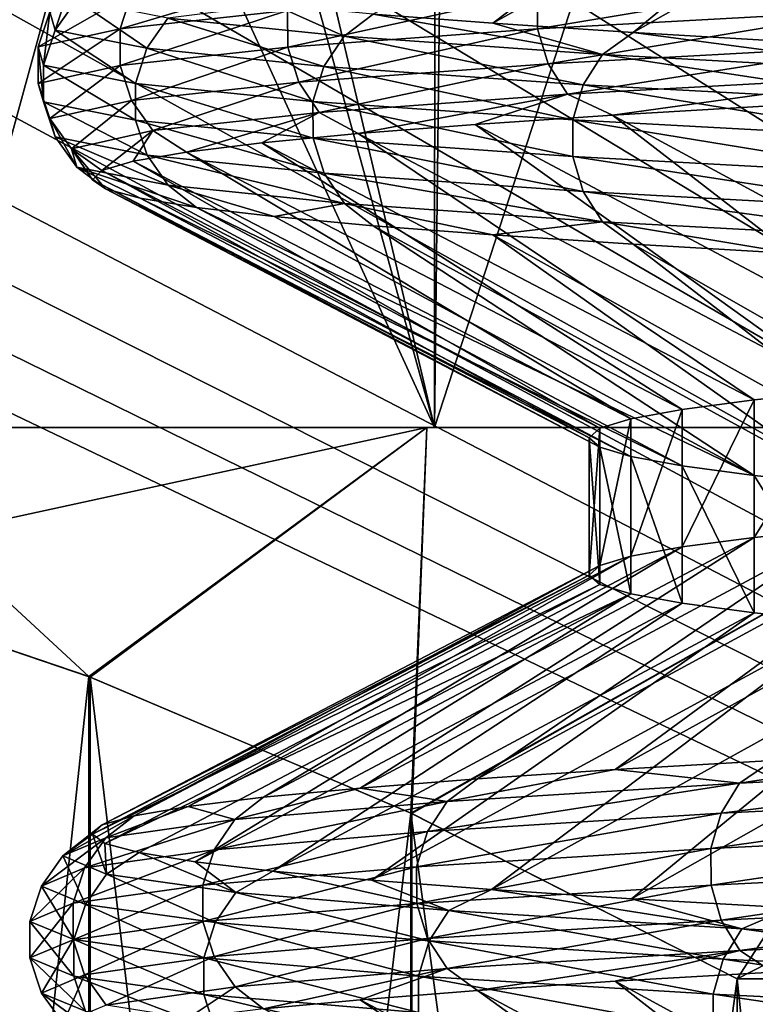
# Model space of a CAD drawing. Header units: metres. Extents: x -205 to 205, y -104 to 104.
# Tile 642 of 656: x -10.49 to -8.95, y -71.17 to -69.1. Entities that reach past the tile are written whole.
import ezdxf

# ---------------------------------------------------------------- set-up
doc = ezdxf.new("R2010")
doc.units = ezdxf.units.M
doc.layers.add('solid_01_2-CONSUMER_EHM_BOX_SW0001', color=7, linetype='CONTINUOUS')

msp = doc.modelspace()

# ---------------------------------------------------------------- linework, layer by layer
at = {"layer": 'solid_01_2-CONSUMER_EHM_BOX_SW0001'}
for points in [[(-200.010849, -74.958488), (-200.010773, 75.041512), (-0.010778, 75.04142)], [(-0.010849, -74.95858), (-200.010849, -74.958488), (-0.010778, 75.04142)], [(-17.891396, -55.958572, 1.5), (-17.911461, -56.484039, 1.5), (-4.227978, -71.672737, 1.5)], [(-17.891396, -55.958572, 1.5), (-5.488285, -69.212814, 1.5), (-5.514828, -69.090416, 1.5)], [(-17.891396, -55.958572, 1.5), (-5.458924, -69.334785, 1.5), (-5.488285, -69.212814, 1.5)], [(-17.891396, -55.958572, 1.5), (-5.426768, -69.456238, 1.5), (-5.458924, -69.334785, 1.5)], [(-17.891396, -55.958572, 1.5), (-5.391854, -69.57708, 1.5), (-5.426768, -69.456238, 1.5)], [(-17.891396, -55.958572, 1.5), (-5.354214, -69.697182, 1.5), (-5.391854, -69.57708, 1.5)], [(-17.891396, -55.958572, 1.5), (-5.313886, -69.816452, 1.5), (-5.354214, -69.697182, 1.5)], [(-17.891396, -55.958572, 1.5), (-5.270903, -69.934761, 1.5), (-5.313886, -69.816452, 1.5)], [(-17.891396, -55.958572, 1.5), (-5.225301, -70.052017, 1.5), (-5.270903, -69.934761, 1.5)], [(-17.891396, -55.958572, 1.5), (-5.177114, -70.168091, 1.5), (-5.225301, -70.052017, 1.5)], [(-17.891396, -55.958572, 1.5), (-5.126377, -70.282898, 1.5), (-5.177114, -70.168091, 1.5)], [(-17.891396, -55.958572, 1.5), (-5.073048, -70.396767, 1.5), (-5.126377, -70.282898, 1.5)], [(-17.891396, -55.958572, 1.5), (-5.017091, -70.509857, 1.5), (-5.073048, -70.396767, 1.5)], [(-17.891396, -55.958572, 1.5), (-4.958504, -70.622047, 1.5), (-5.017091, -70.509857, 1.5)], [(-17.891396, -55.958572, 1.5), (-4.897288, -70.7332, 1.5), (-4.958504, -70.622047, 1.5)], [(-17.891396, -55.958572, 1.5), (-4.833442, -70.843193, 1.5), (-4.897288, -70.7332, 1.5)], [(-17.891396, -55.958572, 1.5), (-4.766966, -70.951912, 1.5), (-4.833442, -70.843193, 1.5)], [(-17.891396, -55.958572, 1.5), (-4.69786, -71.059227, 1.5), (-4.766966, -70.951912, 1.5)], [(-17.891396, -55.958572, 1.5), (-4.626123, -71.165016, 1.5), (-4.69786, -71.059227, 1.5)], [(-17.891396, -55.958572, 1.5), (-4.551755, -71.26915, 1.5), (-4.626123, -71.165016, 1.5)], [(-17.891396, -55.958572, 1.5), (-4.474756, -71.37175, 1.5), (-4.551755, -71.26915, 1.5)], [(-17.891396, -55.958572, 1.5), (-4.395126, -71.473305, 1.5), (-4.474756, -71.37175, 1.5)], [(-17.891396, -55.958572, 1.5), (-4.312868, -71.573692, 1.5), (-4.395126, -71.473305, 1.5)], [(-17.891396, -55.958572, 1.5), (-4.227978, -71.672737, 1.5), (-4.312868, -71.573692, 1.5)], [(-17.911461, -56.484039, 1.5), (-17.968445, -57.00082, 1.5), (-4.140458, -71.770256, 1.5)], [(-17.911461, -56.484039, 1.5), (-4.140458, -71.770256, 1.5), (-4.227978, -71.672737, 1.5)], [(-17.968445, -57.00082, 1.5), (-18.062349, -57.508919, 1.5), (-4.140458, -71.770256, 1.5)], [(-18.062349, -57.508919, 1.5), (-18.193842, -58.010399, 1.5), (-4.050307, -71.866081, 1.5)], [(-18.062349, -57.508919, 1.5), (-4.050307, -71.866081, 1.5), (-4.140458, -71.770256, 1.5)], [(-18.193842, -58.010399, 1.5), (-18.362253, -58.503197, 1.5), (-3.957524, -71.960037, 1.5)], [(-18.193842, -58.010399, 1.5), (-3.957524, -71.960037, 1.5), (-4.050307, -71.866081, 1.5)], [(-18.362253, -58.503197, 1.5), (-18.565573, -58.981098, 1.5), (-3.86211, -72.051941, 1.5)], [(-18.362253, -58.503197, 1.5), (-3.86211, -72.051941, 1.5), (-3.957524, -71.960037, 1.5)], [(-18.565573, -58.981098, 1.5), (-18.804636, -59.444927, 1.5), (-3.778231, -72.128967, 1.5)], [(-18.565573, -58.981098, 1.5), (-3.778231, -72.128967, 1.5), (-3.86211, -72.051941, 1.5)], [(-18.804636, -59.444927, 1.5), (-19.078606, -59.893864, 1.5), (-3.692419, -72.204247, 1.5)], [(-18.804636, -59.444927, 1.5), (-3.692419, -72.204247, 1.5), (-3.778231, -72.128967, 1.5)], [(-19.078606, -59.893864, 1.5), (-19.382944, -60.319199, 1.5), (-3.514265, -72.351166, 1.5)], [(-19.078606, -59.893864, 1.5), (-3.60447, -72.278191, 1.5), (-3.692419, -72.204247, 1.5)], [(-19.078606, -59.893864, 1.5), (-3.514265, -72.351166, 1.5), (-3.60447, -72.278191, 1.5)], [(-19.382944, -60.319199, 1.5), (-19.718016, -60.719967, 1.5), (-3.421923, -72.422989, 1.5)], [(-19.382944, -60.319199, 1.5), (-3.421923, -72.422989, 1.5), (-3.514265, -72.351166, 1.5)], [(-19.718016, -60.719967, 1.5), (-20.083458, -61.097137, 1.5), (-0.010849, -74.95858, 1.5)], [(-19.718016, -60.719967, 1.5), (-0.010849, -74.95858, 1.5), (-3.327567, -72.493484, 1.5)], [(-19.718016, -60.719967, 1.5), (-3.327567, -72.493484, 1.5), (-3.421923, -72.422989, 1.5)], [(-20.083458, -61.097137, 1.5), (-20.473637, -61.444942, 1.5), (-0.010849, -74.95858, 1.5)], [(-20.473637, -61.444942, 1.5), (-20.889027, -61.763126, 1.5), (-0.010849, -74.95858, 1.5)], [(-20.889027, -61.763126, 1.5), (-21.329157, -62.051952, 1.5), (-0.010849, -74.95858, 1.5)], [(-21.329157, -62.051952, 1.5), (-21.786985, -62.306408, 1.5), (-0.010849, -74.95858, 1.5)], [(-21.786985, -62.306408, 1.5), (-22.262926, -62.525806, 1.5), (-0.010849, -74.95858, 1.5)], [(-22.262926, -62.525806, 1.5), (-22.756565, -62.710842, 1.5), (-0.010849, -74.95858, 1.5)], [(-22.756565, -62.710842, 1.5), (-23.259628, -62.858597, 1.5), (-0.010849, -74.95858, 1.5)], [(-23.259628, -62.858597, 1.5), (-23.772503, -62.968483, 1.5), (-0.010849, -74.95858, 1.5)], [(-23.772503, -62.968483, 1.5), (-24.294804, -63.041092, 1.5), (-0.010849, -74.95858, 1.5)], [(-24.294804, -63.041092, 1.5), (-24.81708, -63.075283, 1.5), (-0.010849, -74.95858, 1.5)], [(-24.81708, -63.075283, 1.5), (-25.141399, -66.458572, 1.5), (-0.010849, -74.95858, 1.5)], [(-25.141399, -66.458572, 1.5), (-25.199087, -67.260849, 1.5), (-0.010849, -74.95858, 1.5)], [(-25.199087, -67.260849, 1.5), (-25.369234, -68.040382, 1.5), (-0.010849, -74.95858, 1.5)], [(-8.414014, -67.586548, 34.670826), (-9.036108, -67.604721, 34.122379), (-8.411884, -69.958565, 34.671413)], [(-9.036108, -67.604721, 34.122379), (-9.622524, -67.622902, 33.535957), (-8.411884, -69.958565, 34.671413)], [(-9.622524, -67.622902, 33.535957), (-10.17093, -67.641075, 32.913902), (-9.624088, -69.958565, 33.534016)], [(-9.622524, -67.622902, 33.535957), (-9.624088, -69.958565, 33.534016), (-8.411884, -69.958565, 34.671413)], [(-10.17093, -67.641075, 32.913902), (-10.679177, -67.659264, 32.258663), (-9.624088, -69.958565, 33.534016)], [(-10.679177, -67.659264, 32.258663), (-10.677515, -69.958557, 32.259312), (-9.624088, -69.958565, 33.534016)], [(-10.664451, -68.022568, 16.721107), (-10.15333, -68.040718, 16.064865), (-10.677498, -69.958557, 16.740665)], [(-25.369234, -68.040382, 1.5), (-25.650854, -68.794502, 1.5), (-0.010849, -74.95858, 1.5)], [(-10.15333, -68.040718, 16.064865), (-9.624067, -69.958565, 15.465963), (-10.677498, -69.958557, 16.740665)], [(-10.15333, -68.040718, 16.064865), (-9.601923, -68.058899, 15.442154), (-9.624067, -69.958565, 15.465963)], [(-9.601923, -68.058899, 15.442154), (-9.012416, -68.077118, 14.855428), (-9.624067, -69.958565, 15.465963)], [(-9.012416, -68.077118, 14.855428), (-8.411868, -69.958565, 14.328573), (-9.624067, -69.958565, 15.465963)], [(-9.012416, -68.077118, 14.855428), (-8.387143, -68.095352, 14.307005), (-8.411868, -69.958565, 14.328573)], [(-8.763081, -68.551903, 21.38555), (-9.752851, -69.092804, 21.06361), (-9.501869, -69.112061, 20.421297)], [(-8.530145, -68.571678, 20.794872), (-8.763081, -68.551903, 21.38555), (-9.501869, -69.112061, 20.421297)], [(-8.530145, -68.571678, 20.794872), (-9.501869, -69.112061, 20.421297), (-9.208341, -69.131348, 19.796148)], [(-8.257445, -68.591454, 20.22146), (-8.530145, -68.571678, 20.794872), (-9.208341, -69.131348, 19.796148)], [(-8.257445, -68.591454, 20.22146), (-9.208341, -69.131348, 19.796148), (-8.87367, -69.150658, 19.191387)], [(-25.650854, -68.794502, 1.5), (-26.036005, -69.49942, 1.5), (-0.010849, -74.95858, 1.5)], [(-9.90866, -69.011787, 27.810467), (-9.931773, -69.085464, 27.818188), (-10.282559, -69.123611, 26.480843)], [(-10.258629, -69.049934, 26.476233), (-9.90866, -69.011787, 27.810467), (-10.282559, -69.123611, 26.480843)], [(-9.408525, -69.04731, 29.097836), (-8.720547, -69.009155, 30.296932), (-9.408448, -69.12394, 29.097797)], [(-8.720547, -69.009155, 30.296932), (-8.720475, -69.085793, 30.296885), (-9.408448, -69.12394, 29.097797)], [(-10.384881, -69.02478, 25.105078), (-10.429769, -69.088081, 25.107695), (-10.418477, -69.126236, 23.728426)], [(-10.373638, -69.062935, 23.731747), (-10.384881, -69.02478, 25.105078), (-10.418477, -69.126236, 23.728426)], [(-10.258629, -69.049934, 26.476233), (-10.282559, -69.123611, 26.480843), (-10.4541, -69.161766, 25.109112)], [(-10.429769, -69.088081, 25.107695), (-10.258629, -69.049934, 26.476233), (-10.4541, -69.161766, 25.109112)], [(-9.931773, -69.085464, 27.818188), (-9.408525, -69.04731, 29.097836), (-9.931691, -69.162094, 27.818161)], [(-9.408525, -69.04731, 29.097836), (-9.408448, -69.12394, 29.097797), (-9.931691, -69.162094, 27.818161)], [(-10.373638, -69.062935, 23.731747), (-10.418477, -69.126236, 23.728426), (-10.226359, -69.164383, 22.362524)], [(-10.182348, -69.101082, 22.371725), (-10.373638, -69.062935, 23.731747), (-10.226359, -69.164383, 22.362524)], [(-9.813272, -69.139236, 21.048998), (-9.960165, -69.073563, 21.720467), (-10.182348, -69.101082, 22.371725)], [(-9.813272, -69.139236, 21.048998), (-9.752851, -69.092804, 21.06361), (-9.960165, -69.073563, 21.720467)], [(-10.429769, -69.088081, 25.107695), (-10.4541, -69.161766, 25.109112), (-10.442782, -69.199921, 23.726627)], [(-10.418477, -69.126236, 23.728426), (-10.429769, -69.088081, 25.107695), (-10.442782, -69.199921, 23.726627)], [(-10.282559, -69.123611, 26.480843), (-9.931773, -69.085464, 27.818188), (-10.282474, -69.200241, 26.480825)], [(-9.931773, -69.085464, 27.818188), (-9.931691, -69.162094, 27.818161), (-10.282474, -69.200241, 26.480825)], [(-9.272781, -69.177383, 19.786411), (-9.752851, -69.092804, 21.06361), (-9.813272, -69.139236, 21.048998)], [(-9.272781, -69.177383, 19.786411), (-9.501869, -69.112061, 20.421297), (-9.752851, -69.092804, 21.06361)], [(-9.408448, -69.12394, 29.097797), (-8.720475, -69.085793, 30.296885), (-9.386515, -69.19735, 29.087078)], [(-8.720475, -69.085793, 30.296885), (-8.700146, -69.159195, 30.283371), (-9.386515, -69.19735, 29.087078)], [(-10.182348, -69.101082, 22.371725), (-10.226359, -69.164383, 22.362524), (-9.855687, -69.20253, 21.034082)], [(-9.813272, -69.139236, 21.048998), (-10.182348, -69.101082, 22.371725), (-9.855687, -69.20253, 21.034082)], [(-9.272781, -69.177383, 19.786411), (-9.208341, -69.131348, 19.796148), (-9.501869, -69.112061, 20.421297)], [(-10.4541, -69.161766, 25.109112), (-10.282559, -69.123611, 26.480843), (-10.454012, -69.238388, 25.109106)], [(-10.282559, -69.123611, 26.480843), (-10.282474, -69.200241, 26.480825), (-10.454012, -69.238388, 25.109106)], [(-10.418477, -69.126236, 23.728426), (-10.442782, -69.199921, 23.726627), (-10.250217, -69.238068, 22.357538)], [(-10.226359, -69.164383, 22.362524), (-10.418477, -69.126236, 23.728426), (-10.250217, -69.238068, 22.357538)], [(-9.931691, -69.162094, 27.818161), (-9.408448, -69.12394, 29.097797), (-9.908538, -69.235497, 27.810425)], [(-9.408448, -69.12394, 29.097797), (-9.386515, -69.19735, 29.087078), (-9.908538, -69.235497, 27.810425)], [(-9.813272, -69.139236, 21.048998), (-9.855687, -69.20253, 21.034082), (-9.312861, -69.240685, 19.766037)], [(-9.272781, -69.177383, 19.786411), (-9.813272, -69.139236, 21.048998), (-9.312861, -69.240685, 19.766037)], [(-8.571365, -69.215538, 18.605658), (-9.208341, -69.131348, 19.796148), (-9.272781, -69.177383, 19.786411)], [(-8.571365, -69.215538, 18.605658), (-8.87367, -69.150658, 19.191387), (-9.208341, -69.131348, 19.796148)], [(-9.386515, -69.19735, 29.087078), (-8.700146, -69.159195, 30.283371), (-9.345989, -69.260674, 29.067274)], [(-8.700146, -69.159195, 30.283371), (-8.662584, -69.222527, 30.2584), (-9.345989, -69.260674, 29.067274)], [(-10.4541, -69.161766, 25.109112), (-10.454012, -69.238388, 25.109106), (-10.442695, -69.276543, 23.726633)], [(-10.442782, -69.199921, 23.726627), (-10.4541, -69.161766, 25.109112), (-10.442695, -69.276543, 23.726633)], [(-10.282474, -69.200241, 26.480825), (-9.931691, -69.162094, 27.818161), (-10.258504, -69.273651, 26.476208)], [(-9.931691, -69.162094, 27.818161), (-9.908538, -69.235497, 27.810425), (-10.258504, -69.273651, 26.476208)], [(-10.226359, -69.164383, 22.362524), (-10.250217, -69.238068, 22.357538), (-9.878681, -69.276222, 21.025995)], [(-9.855687, -69.20253, 21.034082), (-10.226359, -69.164383, 22.362524), (-9.878681, -69.276222, 21.025995)], [(-9.272781, -69.177383, 19.786411), (-9.312861, -69.240685, 19.766037), (-8.608413, -69.278831, 18.580181)], [(-8.571365, -69.215538, 18.605658), (-9.272781, -69.177383, 19.786411), (-8.608413, -69.278831, 18.580181)], [(-10.454012, -69.238388, 25.109106), (-10.282474, -69.200241, 26.480825), (-10.429642, -69.311798, 25.107687)], [(-10.442782, -69.199921, 23.726627), (-10.442695, -69.276543, 23.726633), (-10.250131, -69.31469, 22.357555)], [(-10.250217, -69.238068, 22.357538), (-10.442782, -69.199921, 23.726627), (-10.250131, -69.31469, 22.357555)], [(-10.282474, -69.200241, 26.480825), (-10.258504, -69.273651, 26.476208), (-10.429642, -69.311798, 25.107687)], [(-9.908538, -69.235497, 27.810425), (-9.386515, -69.19735, 29.087078), (-9.865759, -69.298828, 27.796133)], [(-9.386515, -69.19735, 29.087078), (-9.345989, -69.260674, 29.067274), (-9.865759, -69.298828, 27.796133)], [(-9.855687, -69.20253, 21.034082), (-9.878681, -69.276222, 21.025995), (-9.334589, -69.314377, 19.754993)], [(-9.312861, -69.240685, 19.766037), (-9.855687, -69.20253, 21.034082), (-9.334589, -69.314377, 19.754993)], [(-10.454012, -69.238388, 25.109106), (-10.429642, -69.311798, 25.107687), (-10.41835, -69.349945, 23.728436)], [(-10.442695, -69.276543, 23.726633), (-10.454012, -69.238388, 25.109106), (-10.41835, -69.349945, 23.728436)], [(-10.258504, -69.273651, 26.476208), (-9.908538, -69.235497, 27.810425), (-10.214213, -69.336975, 26.467676)], [(-10.250217, -69.238068, 22.357538), (-10.250131, -69.31469, 22.357555), (-9.878597, -69.352844, 21.026026)], [(-9.878681, -69.276222, 21.025995), (-10.250217, -69.238068, 22.357538), (-9.878597, -69.352844, 21.026026)], [(-9.908538, -69.235497, 27.810425), (-9.865759, -69.298828, 27.796133), (-10.214213, -69.336975, 26.467676)], [(-9.345989, -69.260674, 29.067274), (-8.662584, -69.222527, 30.2584), (-9.251309, -69.30452, 29.119934)], [(-9.312861, -69.240685, 19.766037), (-9.334589, -69.314377, 19.754993), (-8.628498, -69.352524, 18.566368)], [(-8.608413, -69.278831, 18.580181), (-9.312861, -69.240685, 19.766037), (-8.628498, -69.352524, 18.566368)], [(-8.662584, -69.222527, 30.2584), (-8.921836, -69.285217, 29.727642), (-9.251309, -69.30452, 29.119934)], [(-9.865759, -69.298828, 27.796133), (-9.345989, -69.260674, 29.067274), (-9.784394, -69.343147, 27.844629)], [(-9.345989, -69.260674, 29.067274), (-9.539168, -69.323837, 28.491291), (-9.784394, -69.343147, 27.844629)], [(-9.345989, -69.260674, 29.067274), (-9.251309, -69.30452, 29.119934), (-9.539168, -69.323837, 28.491291)], [(-10.442695, -69.276543, 23.726633), (-10.41835, -69.349945, 23.728436), (-10.226235, -69.3881, 22.362551)], [(-10.250131, -69.31469, 22.357555), (-10.442695, -69.276543, 23.726633), (-10.226235, -69.3881, 22.362551)], [(-10.429642, -69.311798, 25.107687), (-10.258504, -69.273651, 26.476208), (-10.384612, -69.37513, 25.105062)], [(-10.258504, -69.273651, 26.476208), (-10.214213, -69.336975, 26.467676), (-10.384612, -69.37513, 25.105062)], [(-9.878681, -69.276222, 21.025995), (-9.878597, -69.352844, 21.026026), (-9.33451, -69.390991, 19.755033)], [(-9.334589, -69.314377, 19.754993), (-9.878681, -69.276222, 21.025995), (-9.33451, -69.390991, 19.755033)], [(-10.214213, -69.336975, 26.467676), (-9.865759, -69.298828, 27.796133), (-10.143381, -69.381798, 26.509007)], [(-9.865759, -69.298828, 27.796133), (-9.986121, -69.362473, 27.182806), (-10.143381, -69.381798, 26.509007)], [(-9.865759, -69.298828, 27.796133), (-9.784394, -69.343147, 27.844629), (-9.986121, -69.362473, 27.182806)], [(-8.530149, -69.861519, 28.20512), (-9.539168, -69.323837, 28.491291), (-9.251309, -69.30452, 29.119934)], [(-8.25745, -69.841866, 28.778532), (-9.251309, -69.30452, 29.119934), (-8.921836, -69.285217, 29.727642)], [(-8.25745, -69.841866, 28.778532), (-8.530149, -69.861519, 28.20512), (-9.251309, -69.30452, 29.119934)], [(-10.429642, -69.311798, 25.107687), (-10.384612, -69.37513, 25.105062), (-10.37337, -69.413277, 23.731768)], [(-10.41835, -69.349945, 23.728436), (-10.429642, -69.311798, 25.107687), (-10.37337, -69.413277, 23.731768)], [(-10.250131, -69.31469, 22.357555), (-10.226235, -69.3881, 22.362551), (-9.855569, -69.426247, 21.034124)], [(-9.878597, -69.352844, 21.026026), (-10.250131, -69.31469, 22.357555), (-9.855569, -69.426247, 21.034124)], [(-8.763084, -69.881172, 27.614443), (-9.784394, -69.343147, 27.844629), (-9.539168, -69.323837, 28.491291)], [(-8.530149, -69.861519, 28.20512), (-8.763084, -69.881172, 27.614443), (-9.539168, -69.323837, 28.491291)], [(-9.334589, -69.314377, 19.754993), (-9.33451, -69.390991, 19.755033), (-8.628425, -69.429146, 18.56642)], [(-8.628498, -69.352524, 18.566368), (-9.334589, -69.314377, 19.754993), (-8.628425, -69.429146, 18.56642)], [(-10.384612, -69.37513, 25.105062), (-10.214213, -69.336975, 26.467676), (-10.320958, -69.420433, 25.138075)], [(-10.214213, -69.336975, 26.467676), (-10.255261, -69.401115, 25.826443), (-10.320958, -69.420433, 25.138075)], [(-10.214213, -69.336975, 26.467676), (-10.143381, -69.381798, 26.509007), (-10.255261, -69.401115, 25.826443)], [(-8.95518, -69.900864, 27.00922), (-9.986121, -69.362473, 27.182806), (-9.784394, -69.343147, 27.844629)], [(-8.763084, -69.881172, 27.614443), (-8.95518, -69.900864, 27.00922), (-9.784394, -69.343147, 27.844629)], [(-10.41835, -69.349945, 23.728436), (-10.37337, -69.413277, 23.731768), (-10.182085, -69.451431, 22.371778)], [(-10.226235, -69.3881, 22.362551), (-10.41835, -69.349945, 23.728436), (-10.182085, -69.451431, 22.371778)], [(-9.105537, -69.920601, 26.39226), (-10.143381, -69.381798, 26.509007), (-9.986121, -69.362473, 27.182806)], [(-8.95518, -69.900864, 27.00922), (-9.105537, -69.920601, 26.39226), (-9.986121, -69.362473, 27.182806)], [(-9.878597, -69.352844, 21.026026), (-9.855569, -69.426247, 21.034124), (-9.31275, -69.464401, 19.766094)], [(-9.33451, -69.390991, 19.755033), (-9.878597, -69.352844, 21.026026), (-9.31275, -69.464401, 19.766094)], [(-10.384612, -69.37513, 25.105062), (-10.340251, -69.439743, 24.446831), (-10.313415, -69.459053, 23.756092)], [(-10.37337, -69.413277, 23.731768), (-10.384612, -69.37513, 25.105062), (-10.313415, -69.459053, 23.756092)], [(-10.384612, -69.37513, 25.105062), (-10.320958, -69.420433, 25.138075), (-10.340251, -69.439743, 24.446831)], [(-9.213445, -69.940369, 25.766453), (-10.255261, -69.401115, 25.826443), (-10.143381, -69.381798, 26.509007)], [(-9.105537, -69.920601, 26.39226), (-9.213445, -69.940369, 25.766453), (-10.143381, -69.381798, 26.509007)], [(-9.278395, -69.960167, 25.134718), (-10.320958, -69.420433, 25.138075), (-10.255261, -69.401115, 25.826443)], [(-9.213445, -69.940369, 25.766453), (-9.278395, -69.960167, 25.134718), (-10.255261, -69.401115, 25.826443)], [(-10.226235, -69.3881, 22.362551), (-10.182085, -69.451431, 22.371778), (-9.813018, -69.489578, 21.049088)], [(-9.855569, -69.426247, 21.034124), (-10.226235, -69.3881, 22.362551), (-9.813018, -69.489578, 21.049088)], [(-9.33451, -69.390991, 19.755033), (-9.31275, -69.464401, 19.766094), (-8.60831, -69.502548, 18.580252)], [(-8.628425, -69.429146, 18.56642), (-9.33451, -69.390991, 19.755033), (-8.60831, -69.502548, 18.580252)], [(-10.37337, -69.413277, 23.731768), (-10.24082, -69.47834, 23.069237), (-10.122935, -69.497604, 22.389757)], [(-10.182085, -69.451431, 22.371778), (-10.37337, -69.413277, 23.731768), (-10.122935, -69.497604, 22.389757)], [(-10.37337, -69.413277, 23.731768), (-10.313415, -69.459053, 23.756092), (-10.24082, -69.47834, 23.069237)], [(-9.30008, -69.979988, 24.5), (-10.340251, -69.439743, 24.446831), (-10.320958, -69.420433, 25.138075)], [(-9.278395, -69.960167, 25.134718), (-9.30008, -69.979988, 24.5), (-10.320958, -69.420433, 25.138075)], [(-9.855569, -69.426247, 21.034124), (-9.813018, -69.489578, 21.049088), (-9.272542, -69.527725, 19.786533)], [(-9.31275, -69.464401, 19.766094), (-9.855569, -69.426247, 21.034124), (-9.272542, -69.527725, 19.786533)], [(-9.278396, -69.999733, 23.865284), (-10.313415, -69.459053, 23.756092), (-10.340251, -69.439743, 24.446831)], [(-9.278396, -69.999733, 23.865284), (-10.340251, -69.439743, 24.446831), (-9.30008, -69.979988, 24.5)], [(-9.213446, -70.019455, 23.233551), (-10.24082, -69.47834, 23.069237), (-10.313415, -69.459053, 23.756092)], [(-9.278396, -69.999733, 23.865284), (-9.213446, -70.019455, 23.233551), (-10.313415, -69.459053, 23.756092)], [(-10.182085, -69.451431, 22.371778), (-10.122935, -69.497604, 22.389757), (-9.960165, -69.516846, 21.720463)], [(-9.813018, -69.489578, 21.049088), (-10.182085, -69.451431, 22.371778), (-9.960165, -69.516846, 21.720463)], [(-9.31275, -69.464401, 19.766094), (-9.272542, -69.527725, 19.786533), (-8.571144, -69.56588, 18.60581)], [(-8.60831, -69.502548, 18.580252), (-9.31275, -69.464401, 19.766094), (-8.571144, -69.56588, 18.60581)], [(-9.105538, -70.039169, 22.607744), (-10.122935, -69.497604, 22.389757), (-10.24082, -69.47834, 23.069237)], [(-9.213446, -70.019455, 23.233551), (-9.105538, -70.039169, 22.607744), (-10.24082, -69.47834, 23.069237)], [(-9.813018, -69.489578, 21.049088), (-9.960165, -69.516846, 21.720463), (-9.752851, -69.536079, 21.063608)], [(-9.813018, -69.489578, 21.049088), (-9.752851, -69.536079, 21.063608), (-9.501869, -69.555344, 20.421295)], [(-9.272542, -69.527725, 19.786533), (-9.813018, -69.489578, 21.049088), (-9.501869, -69.555344, 20.421295)], [(-26.036005, -69.49942, 1.5), (-26.516197, -70.141548, 1.5), (-0.010849, -74.95858, 1.5)], [(-8.955181, -70.058868, 21.990784), (-9.960165, -69.516846, 21.720463), (-10.122935, -69.497604, 22.389757)], [(-9.105538, -70.039169, 22.607744), (-8.955181, -70.058868, 21.990784), (-10.122935, -69.497604, 22.389757)], [(-8.955181, -70.058868, 21.990784), (-9.752851, -69.536079, 21.063608), (-9.960165, -69.516846, 21.720463)], [(-9.272542, -69.527725, 19.786533), (-9.501869, -69.555344, 20.421295), (-9.20834, -69.574631, 19.796146)], [(-9.272542, -69.527725, 19.786533), (-9.20834, -69.574631, 19.796146), (-8.873669, -69.593933, 19.191385)], [(-8.571144, -69.56588, 18.60581), (-9.272542, -69.527725, 19.786533), (-8.873669, -69.593933, 19.191385)], [(-8.763085, -70.078545, 21.385561), (-9.501869, -69.555344, 20.421295), (-9.752851, -69.536079, 21.063608)], [(-8.955181, -70.058868, 21.990784), (-8.763085, -70.078545, 21.385561), (-9.752851, -69.536079, 21.063608)], [(-8.530149, -70.098206, 20.79488), (-9.20834, -69.574631, 19.796146), (-9.501869, -69.555344, 20.421295)], [(-8.763085, -70.078545, 21.385561), (-8.530149, -70.098206, 20.79488), (-9.501869, -69.555344, 20.421295)], [(-8.257449, -70.117867, 20.221464), (-8.873669, -69.593933, 19.191385), (-9.20834, -69.574631, 19.796146)], [(-8.530149, -70.098206, 20.79488), (-8.257449, -70.117867, 20.221464), (-9.20834, -69.574631, 19.796146)], [(-8.763084, -69.881172, 27.614443), (-8.763086, -70.169167, 27.614439), (-8.95518, -70.188904, 27.00922)], [(-8.763084, -69.881172, 27.614443), (-8.95518, -70.188904, 27.00922), (-8.95518, -69.900864, 27.00922)], [(-8.95518, -69.900864, 27.00922), (-9.105536, -70.208595, 26.392262), (-9.105537, -69.920601, 26.39226)], [(-8.95518, -69.900864, 27.00922), (-8.95518, -70.188904, 27.00922), (-9.105536, -70.208595, 26.392262)], [(-9.105537, -69.920601, 26.39226), (-9.105536, -70.208595, 26.392262), (-9.213445, -70.228271, 25.766457)], [(-9.105537, -69.920601, 26.39226), (-9.213445, -70.228271, 25.766457), (-9.213445, -69.940369, 25.766453)], [(-9.213445, -69.940369, 25.766453), (-9.213445, -70.228271, 25.766457), (-9.278395, -70.247917, 25.13472)], [(-9.213445, -69.940369, 25.766453), (-9.278395, -70.247917, 25.13472), (-9.278395, -69.960167, 25.134718)], [(-8.411868, -69.958565, 14.328573), (-10.911785, -69.958557, 14.20769), (-12.026553, -69.958557, 15.536373)], [(-9.624067, -69.958565, 15.465963), (-8.411868, -69.958565, 14.328573), (-12.026553, -69.958557, 15.536373)], [(-10.677498, -69.958557, 16.740665), (-9.624067, -69.958565, 15.465963), (-12.026553, -69.958557, 15.536373)], [(-9.624088, -69.958565, 33.534016), (-12.026552, -69.958557, 33.463627), (-10.911784, -69.958557, 34.792313)], [(-9.624088, -69.958565, 33.534016), (-10.677515, -69.958557, 32.259312), (-12.026552, -69.958557, 33.463627)], [(-10.911784, -69.958557, 34.792313), (-11.011883, -70.2547, 35.426998), (-10.348125, -70.480316, 36.57666)], [(-11.008642, -70.255676, 13.567389), (-10.911785, -69.958557, 14.20769), (-9.640324, -69.958565, 13.008694)], [(-10.345008, -70.481514, 12.417939), (-11.008642, -70.255676, 13.567389), (-9.640324, -69.958565, 13.008694)], [(-7.075099, -69.958565, 13.356558), (-9.640324, -69.958565, 13.008694), (-10.911785, -69.958557, 14.20769)], [(-8.411868, -69.958565, 14.328573), (-7.075099, -69.958565, 13.356558), (-10.911785, -69.958557, 14.20769)], [(-9.640323, -69.958565, 35.991306), (-10.911784, -69.958557, 34.792313), (-10.348125, -70.480316, 36.57666)], [(-7.075112, -69.958565, 35.643433), (-10.911784, -69.958557, 34.792313), (-9.640323, -69.958565, 35.991306)], [(-8.411884, -69.958565, 34.671413), (-9.624088, -69.958565, 33.534016), (-10.911784, -69.958557, 34.792313)], [(-7.075112, -69.958565, 35.643433), (-8.411884, -69.958565, 34.671413), (-10.911784, -69.958557, 34.792313)], [(-9.640323, -69.958565, 35.991306), (-10.348125, -70.480316, 36.57666), (-9.673657, -70.766258, 37.744873)], [(-9.67165, -70.76709, 11.251649), (-10.345008, -70.481514, 12.417939), (-9.640324, -69.958565, 13.008694)], [(-8.244459, -69.958565, 37.030769), (-9.673657, -70.766258, 37.744873), (-8.990461, -71.113266, 38.928204)], [(-8.244459, -69.958565, 37.030769), (-9.640323, -69.958565, 35.991306), (-9.673657, -70.766258, 37.744873)], [(-9.67165, -70.76709, 11.251649), (-9.640324, -69.958565, 13.008694), (-8.24446, -69.958565, 11.96923)], [(-8.990462, -71.113266, 10.071797), (-9.67165, -70.76709, 11.251649), (-8.24446, -69.958565, 11.96923)], [(-5.617779, -69.958565, 12.555935), (-8.24446, -69.958565, 11.96923), (-9.640324, -69.958565, 13.008694)], [(-7.075099, -69.958565, 13.356558), (-5.617779, -69.958565, 12.555935), (-9.640324, -69.958565, 13.008694)], [(-5.61779, -69.958565, 36.444061), (-9.640323, -69.958565, 35.991306), (-8.244459, -69.958565, 37.030769)], [(-5.61779, -69.958565, 36.444061), (-7.075112, -69.958565, 35.643433), (-9.640323, -69.958565, 35.991306)], [(-9.278395, -69.960167, 25.134718), (-9.278395, -70.247917, 25.13472), (-9.30008, -70.267532, 24.5)], [(-9.278395, -69.960167, 25.134718), (-9.30008, -70.267532, 24.5), (-9.30008, -69.979988, 24.5)], [(-8.990462, -71.113266, 10.071797), (-8.24446, -69.958565, 11.96923), (-6.729856, -69.958565, 11.094772)], [(-8.500081, -71.113266, 9.777569), (-8.990462, -71.113266, 10.071797), (-6.729856, -69.958565, 11.094772)], [(-8.50008, -71.113266, 39.222431), (-8.244459, -69.958565, 37.030769), (-8.990461, -71.113266, 38.928204)], [(-9.30008, -69.979988, 24.5), (-9.30008, -70.267532, 24.5), (-9.278396, -70.287254, 23.865286)], [(-9.278396, -69.999733, 23.865284), (-9.30008, -69.979988, 24.5), (-9.278396, -70.287254, 23.865286)], [(-9.278396, -69.999733, 23.865284), (-9.278396, -70.287254, 23.865286), (-9.213447, -70.306976, 23.233557)], [(-9.278396, -69.999733, 23.865284), (-9.213447, -70.306976, 23.233557), (-9.213446, -70.019455, 23.233551)], [(-9.213446, -70.019455, 23.233551), (-9.213447, -70.306976, 23.233557), (-9.10554, -70.326714, 22.607756)], [(-9.213446, -70.019455, 23.233551), (-9.10554, -70.326714, 22.607756), (-9.105538, -70.039169, 22.607744)], [(-9.105538, -70.039169, 22.607744), (-9.10554, -70.326714, 22.607756), (-8.955186, -70.346466, 21.990801)], [(-9.105538, -70.039169, 22.607744), (-8.955186, -70.346466, 21.990801), (-8.955181, -70.058868, 21.990784)], [(-60.299946, -70.060883, 1.5), (-60.348846, -70.178078, 1.5), (-0.010849, -74.95858, 1.5)], [(-35.563133, -72.020325, 1.5), (-60.299946, -70.060883, 1.5), (-0.010849, -74.95858, 1.5)], [(-8.955181, -70.058868, 21.990784), (-8.955186, -70.346466, 21.990801), (-8.763095, -70.366234, 21.385584)], [(-8.955181, -70.058868, 21.990784), (-8.763095, -70.366234, 21.385584), (-8.763085, -70.078545, 21.385561)], [(-26.516197, -70.141548, 1.5), (-27.085033, -70.709389, 1.5), (-0.010849, -74.95858, 1.5)], [(-8.530153, -70.149406, 28.205111), (-9.245688, -70.675179, 29.131109), (-9.534002, -70.694458, 28.50396)], [(-8.763086, -70.169167, 27.614439), (-8.530153, -70.149406, 28.205111), (-9.534002, -70.694458, 28.50396)], [(-8.257457, -70.129639, 28.778519), (-8.916026, -70.655907, 29.73727), (-9.245688, -70.675179, 29.131109)], [(-8.530153, -70.149406, 28.205111), (-8.257457, -70.129639, 28.778519), (-9.245688, -70.675179, 29.131109)], [(-8.763086, -70.169167, 27.614439), (-9.534002, -70.694458, 28.50396), (-9.77982, -70.713753, 27.858315)], [(-8.95518, -70.188904, 27.00922), (-8.763086, -70.169167, 27.614439), (-9.77982, -70.713753, 27.858315)], [(-60.348846, -70.178078, 1.5), (-60.400391, -70.293968, 1.5), (-0.010849, -74.95858, 1.5)], [(-8.95518, -70.188904, 27.00922), (-9.77982, -70.713753, 27.858315), (-9.98224, -70.733063, 27.197166)], [(-9.105536, -70.208595, 26.392262), (-8.95518, -70.188904, 27.00922), (-9.98224, -70.733063, 27.197166)], [(-9.105536, -70.208595, 26.392262), (-9.98224, -70.733063, 27.197166), (-10.140329, -70.75238, 26.523731)], [(-9.213445, -70.228271, 25.766457), (-9.105536, -70.208595, 26.392262), (-10.140329, -70.75238, 26.523731)], [(-9.213445, -70.228271, 25.766457), (-10.140329, -70.75238, 26.523731), (-10.253217, -70.771706, 25.841249)], [(-9.278395, -70.247917, 25.13472), (-9.213445, -70.228271, 25.766457), (-10.253217, -70.771706, 25.841249)], [(-9.278395, -70.247917, 25.13472), (-10.253217, -70.771706, 25.841249), (-10.320102, -70.791023, 25.152882)], [(-9.30008, -70.267532, 24.5), (-9.278395, -70.247917, 25.13472), (-10.320102, -70.791023, 25.152882)], [(-11.008642, -70.255676, 13.567389), (-10.34813, -76.436806, 12.423341), (-11.011888, -76.662415, 13.573002)], [(-11.011883, -70.2547, 35.426998), (-11.008646, -76.661446, 35.432613), (-10.348125, -70.480316, 36.57666)], [(-10.345008, -70.481514, 12.417939), (-10.34813, -76.436806, 12.423341), (-11.008642, -70.255676, 13.567389)], [(-9.30008, -70.267532, 24.5), (-10.320102, -70.791023, 25.152882), (-10.340456, -70.810341, 24.46143)], [(-9.278396, -70.287254, 23.865286), (-9.30008, -70.267532, 24.5), (-10.340456, -70.810341, 24.46143)], [(-60.400391, -70.293968, 1.5), (-60.454578, -70.408936, 1.5), (-0.010849, -74.95858, 1.5)], [(-9.278396, -70.287254, 23.865286), (-10.340456, -70.810341, 24.46143), (-10.31448, -70.829666, 23.770151)], [(-9.213447, -70.306976, 23.233557), (-9.278396, -70.287254, 23.865286), (-10.31448, -70.829666, 23.770151)], [(-9.213447, -70.306976, 23.233557), (-10.31448, -70.829666, 23.770151), (-10.242577, -70.848976, 23.082371)], [(-9.213447, -70.306976, 23.233557), (-10.242577, -70.848976, 23.082371), (-10.12521, -70.868279, 22.401381)], [(-9.10554, -70.326714, 22.607756), (-9.213447, -70.306976, 23.233557), (-10.12521, -70.868279, 22.401381)], [(-9.10554, -70.326714, 22.607756), (-10.12521, -70.868279, 22.401381), (-9.962824, -70.887566, 21.730202)], [(-8.955186, -70.346466, 21.990801), (-9.10554, -70.326714, 22.607756), (-9.962824, -70.887566, 21.730202)], [(-8.955186, -70.346466, 21.990801), (-9.962824, -70.887566, 21.730202), (-9.755821, -70.906845, 21.071678)], [(-8.763095, -70.366234, 21.385584), (-8.955186, -70.346466, 21.990801), (-9.755821, -70.906845, 21.071678)], [(-8.763095, -70.366234, 21.385584), (-9.755821, -70.906845, 21.071678), (-9.505083, -70.926125, 20.428497)], [(-8.530164, -70.386017, 20.794912), (-8.763095, -70.366234, 21.385584), (-9.505083, -70.926125, 20.428497)], [(-8.530164, -70.386017, 20.794912), (-9.505083, -70.926125, 20.428497), (-9.211997, -70.945412, 19.803307)], [(-8.25747, -70.405785, 20.221506), (-8.530164, -70.386017, 20.794912), (-9.211997, -70.945412, 19.803307)], [(-60.454578, -70.408936, 1.5), (-60.511429, -70.52314, 1.5), (-0.010849, -74.95858, 1.5)], [(-8.25747, -70.405785, 20.221506), (-9.211997, -70.945412, 19.803307), (-8.878084, -70.964699, 19.19899)], [(-10.348125, -70.480316, 36.57666), (-11.008646, -76.661446, 35.432613), (-10.345011, -76.435608, 36.582062)], [(-10.345008, -70.481514, 12.417939), (-9.673662, -76.150864, 11.255127), (-10.34813, -76.436806, 12.423341)], [(-10.348125, -70.480316, 36.57666), (-10.345011, -76.435608, 36.582062), (-9.673657, -70.766258, 37.744873)], [(-9.67165, -70.76709, 11.251649), (-9.673662, -76.150864, 11.255127), (-10.345008, -70.481514, 12.417939)], [(-60.511429, -70.52314, 1.5), (-60.570965, -70.636459, 1.5), (-0.010849, -74.95858, 1.5)], [(-60.570965, -70.636459, 1.5), (-60.633205, -70.748772, 1.5), (-0.010849, -74.95858, 1.5)], [(-8.985409, -70.703392, 29.741182), (-8.916026, -70.655907, 29.73727), (-8.546652, -70.636635, 30.320202)], [(-8.985409, -70.703392, 29.741182), (-8.546652, -70.636635, 30.320202), (-8.216413, -70.665245, 30.879145)], [(-8.985409, -70.703392, 29.741182), (-9.245688, -70.675179, 29.131109), (-8.916026, -70.655907, 29.73727)], [(-8.216413, -70.665245, 30.879145), (-8.251909, -70.7285, 30.906702), (-9.024226, -70.766647, 29.763824)], [(-8.985409, -70.703392, 29.741182), (-8.216413, -70.665245, 30.879145), (-9.024226, -70.766647, 29.763824)], [(-9.59769, -70.741547, 28.511972), (-9.534002, -70.694458, 28.50396), (-9.245688, -70.675179, 29.131109)], [(-9.59769, -70.741547, 28.511972), (-9.245688, -70.675179, 29.131109), (-8.985409, -70.703392, 29.741182)], [(-9.59769, -70.741547, 28.511972), (-9.77982, -70.713753, 27.858315), (-9.534002, -70.694458, 28.50396)], [(-8.985409, -70.703392, 29.741182), (-9.024226, -70.766647, 29.763824), (-9.639153, -70.804794, 28.529305)], [(-9.59769, -70.741547, 28.511972), (-8.985409, -70.703392, 29.741182), (-9.639153, -70.804794, 28.529305)], [(-27.085033, -70.709389, 1.5), (-27.727337, -71.188126, 1.5), (-0.010849, -74.95858, 1.5)], [(-10.042154, -70.779694, 27.212502), (-9.98224, -70.733063, 27.197166), (-9.77982, -70.713753, 27.858315)], [(-10.042154, -70.779694, 27.212502), (-9.77982, -70.713753, 27.858315), (-9.59769, -70.741547, 28.511972)], [(-10.042154, -70.779694, 27.212502), (-10.140329, -70.75238, 26.523731), (-9.98224, -70.733063, 27.197166)], [(-9.59769, -70.741547, 28.511972), (-9.639153, -70.804794, 28.529305), (-10.085536, -70.842949, 27.224218)], [(-10.042154, -70.779694, 27.212502), (-9.59769, -70.741547, 28.511972), (-10.085536, -70.842949, 27.224218)], [(-8.251909, -70.7285, 30.906702), (-8.271189, -70.802307, 30.921671), (-9.045311, -70.840454, 29.776123)], [(-9.024226, -70.766647, 29.763824), (-8.251909, -70.7285, 30.906702), (-9.045311, -70.840454, 29.776123)], [(-60.633205, -70.748772, 1.5), (-60.698174, -70.859947, 1.5), (-0.010849, -74.95858, 1.5)], [(-9.673657, -70.766258, 37.744873), (-10.345011, -76.435608, 36.582062), (-9.671653, -76.150032, 37.748352)], [(-10.312337, -70.817848, 25.865932), (-10.253217, -70.771706, 25.841249), (-10.140329, -70.75238, 26.523731)], [(-10.312337, -70.817848, 25.865932), (-10.140329, -70.75238, 26.523731), (-10.042154, -70.779694, 27.212502)], [(-8.990462, -71.113266, 10.071797), (-9.673662, -76.150864, 11.255127), (-9.67165, -70.76709, 11.251649)], [(-9.673657, -70.766258, 37.744873), (-9.671653, -76.150032, 37.748352), (-8.990464, -75.803864, 38.928204)], [(-9.673657, -70.766258, 37.744873), (-8.990464, -75.803864, 38.928204), (-8.990461, -71.113266, 38.928204)], [(-9.024226, -70.766647, 29.763824), (-9.045311, -70.840454, 29.776123), (-9.661674, -70.878609, 28.538719)], [(-9.639153, -70.804794, 28.529305), (-9.024226, -70.766647, 29.763824), (-9.661674, -70.878609, 28.538719)], [(-10.402383, -70.855995, 24.495636), (-10.320102, -70.791023, 25.152882), (-10.253217, -70.771706, 25.841249)], [(-10.402383, -70.855995, 24.495636), (-10.253217, -70.771706, 25.841249), (-10.312337, -70.817848, 25.865932)], [(-10.042154, -70.779694, 27.212502), (-10.085536, -70.842949, 27.224218), (-10.356885, -70.881096, 25.871832)], [(-10.312337, -70.817848, 25.865932), (-10.042154, -70.779694, 27.212502), (-10.356885, -70.881096, 25.871832)], [(-10.402383, -70.855995, 24.495636), (-10.340456, -70.810341, 24.46143), (-10.320102, -70.791023, 25.152882)], [(-9.639153, -70.804794, 28.529305), (-9.661674, -70.878609, 28.538719), (-10.109101, -70.916763, 27.230585)], [(-10.085536, -70.842949, 27.224218), (-9.639153, -70.804794, 28.529305), (-10.109101, -70.916763, 27.230585)], [(-9.045311, -70.840454, 29.776123), (-8.271189, -70.802307, 30.921671), (-9.045223, -70.917007, 29.776072)], [(-8.271189, -70.802307, 30.921671), (-8.271109, -70.878853, 30.92161), (-9.045223, -70.917007, 29.776072)], [(-10.312337, -70.817848, 25.865932), (-10.356885, -70.881096, 25.871832), (-10.44732, -70.919243, 24.495617)], [(-10.402383, -70.855995, 24.495636), (-10.312337, -70.817848, 25.865932), (-10.44732, -70.919243, 24.495617)], [(-10.310809, -70.894142, 23.125278), (-10.340456, -70.810341, 24.46143), (-10.402383, -70.855995, 24.495636)], [(-10.310809, -70.894142, 23.125278), (-10.31448, -70.829666, 23.770151), (-10.340456, -70.810341, 24.46143)], [(-10.310809, -70.894142, 23.125278), (-10.242577, -70.848976, 23.082371), (-10.31448, -70.829666, 23.770151)], [(-10.085536, -70.842949, 27.224218), (-10.109101, -70.916763, 27.230585), (-10.381085, -70.95491, 25.875038)], [(-10.356885, -70.881096, 25.871832), (-10.085536, -70.842949, 27.224218), (-10.381085, -70.95491, 25.875038)], [(-10.040278, -70.932297, 21.778814), (-10.242577, -70.848976, 23.082371), (-10.310809, -70.894142, 23.125278)], [(-10.040278, -70.932297, 21.778814), (-10.12521, -70.868279, 22.401381), (-10.242577, -70.848976, 23.082371)], [(-9.661674, -70.878609, 28.538719), (-9.045311, -70.840454, 29.776123), (-9.66158, -70.955154, 28.538681)], [(-9.045311, -70.840454, 29.776123), (-9.045223, -70.917007, 29.776072), (-9.66158, -70.955154, 28.538681)], [(-60.698174, -70.859947, 1.5), (-60.765892, -70.969864, 1.5), (-0.010849, -74.95858, 1.5)], [(-10.402383, -70.855995, 24.495636), (-10.44732, -70.919243, 24.495617), (-10.35535, -70.95739, 23.119341)], [(-10.310809, -70.894142, 23.125278), (-10.402383, -70.855995, 24.495636), (-10.35535, -70.95739, 23.119341)], [(-10.040278, -70.932297, 21.778814), (-9.962824, -70.887566, 21.730202), (-10.12521, -70.868279, 22.401381)], [(-10.356885, -70.881096, 25.871832), (-10.381085, -70.95491, 25.875038), (-10.471733, -70.993065, 24.495605)], [(-10.44732, -70.919243, 24.495617), (-10.356885, -70.881096, 25.871832), (-10.471733, -70.993065, 24.495605)], [(-10.109101, -70.916763, 27.230585), (-9.661674, -70.878609, 28.538719), (-10.109003, -70.993301, 27.230558)], [(-9.661674, -70.878609, 28.538719), (-9.66158, -70.955154, 28.538681), (-10.109003, -70.993301, 27.230558)], [(-9.594121, -70.970444, 20.480045), (-9.962824, -70.887566, 21.730202), (-10.040278, -70.932297, 21.778814)], [(-9.594121, -70.970444, 20.480045), (-9.755821, -70.906845, 21.071678), (-9.962824, -70.887566, 21.730202)], [(-9.045223, -70.917007, 29.776072), (-8.271109, -70.878853, 30.92161), (-9.024137, -70.99041, 29.763773)], [(-8.271109, -70.878853, 30.92161), (-8.251827, -70.952263, 30.906639), (-9.024137, -70.99041, 29.763773)], [(-10.310809, -70.894142, 23.125278), (-10.35535, -70.95739, 23.119341), (-10.08365, -70.995544, 21.767059)], [(-10.040278, -70.932297, 21.778814), (-10.310809, -70.894142, 23.125278), (-10.08365, -70.995544, 21.767059)], [(-9.594121, -70.970444, 20.480045), (-9.505083, -70.926125, 20.428497), (-9.755821, -70.906845, 21.071678)], [(-10.44732, -70.919243, 24.495617), (-10.471733, -70.993065, 24.495605), (-10.379549, -71.031219, 23.116114)], [(-10.35535, -70.95739, 23.119341), (-10.44732, -70.919243, 24.495617), (-10.379549, -71.031219, 23.116114)], [(-10.381085, -70.95491, 25.875038), (-10.109101, -70.916763, 27.230585), (-10.380984, -71.031456, 25.875025)], [(-10.109101, -70.916763, 27.230585), (-10.109003, -70.993301, 27.230558), (-10.380984, -71.031456, 25.875025)], [(-10.040278, -70.932297, 21.778814), (-10.08365, -70.995544, 21.767059), (-9.635565, -71.033691, 20.462681)], [(-9.594121, -70.970444, 20.480045), (-10.040278, -70.932297, 21.778814), (-9.635565, -71.033691, 20.462681)], [(-9.66158, -70.955154, 28.538681), (-9.045223, -70.917007, 29.776072), (-9.639057, -71.028564, 28.529264)], [(-9.045223, -70.917007, 29.776072), (-9.024137, -70.99041, 29.763773), (-9.639057, -71.028564, 28.529264)], [(-8.980723, -71.008598, 19.2512), (-9.505083, -70.926125, 20.428497), (-9.594121, -70.970444, 20.480045)], [(-8.980723, -71.008598, 19.2512), (-9.211997, -70.945412, 19.803307), (-9.505083, -70.926125, 20.428497)], [(-8.980723, -71.008598, 19.2512), (-8.878084, -70.964699, 19.19899), (-9.211997, -70.945412, 19.803307)], [(-9.024137, -70.99041, 29.763773), (-8.251827, -70.952263, 30.906639), (-8.985176, -71.053741, 29.741047)], [(-8.251827, -70.952263, 30.906639), (-8.216201, -71.015587, 30.878979), (-8.985176, -71.053741, 29.741047)], [(-60.765892, -70.969864, 1.5), (-60.836376, -71.078392, 1.5), (-0.010849, -74.95858, 1.5)], [(-10.471733, -70.993065, 24.495605), (-10.381085, -70.95491, 25.875038), (-10.47163, -71.069603, 24.495605)], [(-10.381085, -70.95491, 25.875038), (-10.380984, -71.031456, 25.875025), (-10.47163, -71.069603, 24.495605)], [(-10.35535, -70.95739, 23.119341), (-10.379549, -71.031219, 23.116114), (-10.107214, -71.069366, 21.760672)], [(-10.08365, -70.995544, 21.767059), (-10.35535, -70.95739, 23.119341), (-10.107214, -71.069366, 21.760672)], [(-10.109003, -70.993301, 27.230558), (-9.66158, -70.955154, 28.538681), (-10.085437, -71.066711, 27.224192)], [(-9.66158, -70.955154, 28.538681), (-9.639057, -71.028564, 28.529264), (-10.085437, -71.066711, 27.224192)], [(-9.594121, -70.970444, 20.480045), (-9.635565, -71.033691, 20.462681), (-9.019517, -71.071838, 19.228527)], [(-8.980723, -71.008598, 19.2512), (-9.594121, -70.970444, 20.480045), (-9.019517, -71.071838, 19.228527)], [(-8.211382, -71.046745, 18.113588), (-8.878084, -70.964699, 19.19899), (-8.980723, -71.008598, 19.2512)], [(-10.471733, -70.993065, 24.495605), (-10.47163, -71.069603, 24.495605), (-10.379447, -71.107758, 23.116127)], [(-10.379549, -71.031219, 23.116114), (-10.471733, -70.993065, 24.495605), (-10.379447, -71.107758, 23.116127)], [(-10.380984, -71.031456, 25.875025), (-10.109003, -70.993301, 27.230558), (-10.356784, -71.104858, 25.871819)], [(-10.109003, -70.993301, 27.230558), (-10.085437, -71.066711, 27.224192), (-10.356784, -71.104858, 25.871819)], [(-9.639057, -71.028564, 28.529264), (-9.024137, -70.99041, 29.763773), (-9.597442, -71.091888, 28.511869)], [(-9.024137, -70.99041, 29.763773), (-8.985176, -71.053741, 29.741047), (-9.597442, -71.091888, 28.511869)], [(-10.08365, -70.995544, 21.767059), (-10.107214, -71.069366, 21.760672), (-9.658083, -71.107521, 20.453245)], [(-9.635565, -71.033691, 20.462681), (-10.08365, -70.995544, 21.767059), (-9.658083, -71.107521, 20.453245)], [(-8.980723, -71.008598, 19.2512), (-9.019517, -71.071838, 19.228527), (-8.246852, -71.109993, 18.086)], [(-8.985176, -71.053741, 29.741047), (-8.216201, -71.015587, 30.878979), (-8.916028, -71.09919, 29.737268)], [(-8.211382, -71.046745, 18.113588), (-8.980723, -71.008598, 19.2512), (-8.246852, -71.109993, 18.086)], [(-10.47163, -71.069603, 24.495605), (-10.380984, -71.031456, 25.875025), (-10.447219, -71.143013, 24.495617)], [(-10.380984, -71.031456, 25.875025), (-10.356784, -71.104858, 25.871819), (-10.447219, -71.143013, 24.495617)], [(-10.379549, -71.031219, 23.116114), (-10.379447, -71.107758, 23.116127), (-10.107115, -71.145905, 21.7607)], [(-10.107214, -71.069366, 21.760672), (-10.379549, -71.031219, 23.116114), (-10.107115, -71.145905, 21.7607)], [(-10.085437, -71.066711, 27.224192), (-9.639057, -71.028564, 28.529264), (-10.041894, -71.130043, 27.212431)], [(-9.639057, -71.028564, 28.529264), (-9.597442, -71.091888, 28.511869), (-10.041894, -71.130043, 27.212431)], [(-9.635565, -71.033691, 20.462681), (-9.658083, -71.107521, 20.453245), (-9.040596, -71.145676, 19.216208)], [(-9.019517, -71.071838, 19.228527), (-9.635565, -71.033691, 20.462681), (-9.040596, -71.145676, 19.216208)], [(-9.597442, -71.091888, 28.511869), (-8.985176, -71.053741, 29.741047), (-9.534004, -71.137741, 28.503958)], [(-8.985176, -71.053741, 29.741047), (-9.245689, -71.118462, 29.131109), (-9.534004, -71.137741, 28.503958)], [(-8.985176, -71.053741, 29.741047), (-8.916028, -71.09919, 29.737268), (-9.245689, -71.118462, 29.131109)], [(-10.47163, -71.069603, 24.495605), (-10.447219, -71.143013, 24.495617), (-10.35525, -71.18116, 23.119354)], [(-10.379447, -71.107758, 23.116127), (-10.47163, -71.069603, 24.495605), (-10.35525, -71.18116, 23.119354)], [(-10.356784, -71.104858, 25.871819), (-10.085437, -71.066711, 27.224192), (-10.31207, -71.16819, 25.865896)], [(-10.085437, -71.066711, 27.224192), (-10.041894, -71.130043, 27.212431), (-10.31207, -71.16819, 25.865896)], [(-10.107214, -71.069366, 21.760672), (-10.107115, -71.145905, 21.7607), (-9.657988, -71.184059, 20.453285)], [(-9.658083, -71.107521, 20.453245), (-10.107214, -71.069366, 21.760672), (-9.657988, -71.184059, 20.453285)], [(-9.019517, -71.071838, 19.228527), (-9.040596, -71.145676, 19.216208), (-8.266126, -71.183823, 18.071011)], [(-8.246852, -71.109993, 18.086), (-9.019517, -71.071838, 19.228527), (-8.266126, -71.183823, 18.071011)], [(-60.836376, -71.078392, 1.5), (-60.909653, -71.18541, 1.5), (-0.010849, -74.95858, 1.5)], [(-10.041894, -71.130043, 27.212431), (-9.597442, -71.091888, 28.511869), (-9.982241, -71.176346, 27.197166)], [(-9.597442, -71.091888, 28.511869), (-9.779821, -71.157036, 27.858313), (-9.982241, -71.176346, 27.197166)], [(-9.597442, -71.091888, 28.511869), (-9.534004, -71.137741, 28.503958), (-9.779821, -71.157036, 27.858313)], [(-10.447219, -71.143013, 24.495617), (-10.356784, -71.104858, 25.871819), (-10.402114, -71.206337, 24.495636)], [(-10.356784, -71.104858, 25.871819), (-10.31207, -71.16819, 25.865896), (-10.402114, -71.206337, 24.495636)], [(-10.379447, -71.107758, 23.116127), (-10.35525, -71.18116, 23.119354), (-10.083552, -71.219315, 21.767086)], [(-10.107115, -71.145905, 21.7607), (-10.379447, -71.107758, 23.116127), (-10.083552, -71.219315, 21.767086)], [(-8.990462, -71.113266, 10.071797), (-8.990466, -75.803864, 10.071797), (-9.673662, -76.150864, 11.255127)], [(-9.658083, -71.107521, 20.453245), (-9.657988, -71.184059, 20.453285), (-9.040507, -71.222206, 19.216259)], [(-9.040596, -71.145676, 19.216208), (-9.658083, -71.107521, 20.453245), (-9.040507, -71.222206, 19.216259)], [(-8.53016, -71.675758, 28.205097), (-9.534004, -71.137741, 28.503958), (-9.245689, -71.118462, 29.131109)], [(-8.257463, -71.65609, 28.778507), (-9.245689, -71.118462, 29.131109), (-8.916028, -71.09919, 29.737268)], [(-8.257463, -71.65609, 28.778507), (-8.53016, -71.675758, 28.205097), (-9.245689, -71.118462, 29.131109)], [(-8.500081, -71.113266, 9.777569), (-8.500085, -75.803864, 9.777569), (-8.990466, -75.803864, 10.071797)], [(-8.500081, -71.113266, 9.777569), (-8.990466, -75.803864, 10.071797), (-8.990462, -71.113266, 10.071797)], [(-8.990461, -71.113266, 38.928204), (-8.990464, -75.803864, 38.928204), (-8.500084, -75.803864, 39.222431)], [(-8.50008, -71.113266, 39.222431), (-8.990461, -71.113266, 38.928204), (-8.500084, -75.803864, 39.222431)], [(-10.31207, -71.16819, 25.865896), (-10.041894, -71.130043, 27.212431), (-10.140329, -71.195663, 26.523729)], [(-10.041894, -71.130043, 27.212431), (-9.982241, -71.176346, 27.197166), (-10.140329, -71.195663, 26.523729)], [(-8.763093, -71.695435, 27.614424), (-9.779821, -71.157036, 27.858313), (-9.534004, -71.137741, 28.503958)], [(-8.53016, -71.675758, 28.205097), (-8.763093, -71.695435, 27.614424), (-9.534004, -71.137741, 28.503958)], [(-10.447219, -71.143013, 24.495617), (-10.402114, -71.206337, 24.495636), (-10.310542, -71.244492, 23.125315)], [(-10.35525, -71.18116, 23.119354), (-10.447219, -71.143013, 24.495617), (-10.310542, -71.244492, 23.125315)], [(-10.107115, -71.145905, 21.7607), (-10.083552, -71.219315, 21.767086), (-9.635473, -71.257462, 20.462719)], [(-9.657988, -71.184059, 20.453285), (-10.107115, -71.145905, 21.7607), (-9.635473, -71.257462, 20.462719)], [(-8.955185, -71.715141, 27.009205), (-9.982241, -71.176346, 27.197166), (-9.779821, -71.157036, 27.858313)], [(-8.763093, -71.695435, 27.614424), (-8.955185, -71.715141, 27.009205), (-9.779821, -71.157036, 27.858313)], [(-9.040596, -71.145676, 19.216208), (-9.040507, -71.222206, 19.216259), (-8.266044, -71.260361, 18.071074)], [(-8.266126, -71.183823, 18.071011), (-9.040596, -71.145676, 19.216208), (-8.266044, -71.260361, 18.071074)]]:
    msp.add_3dface(points, dxfattribs=at)

doc.saveas('drawing.dxf')
